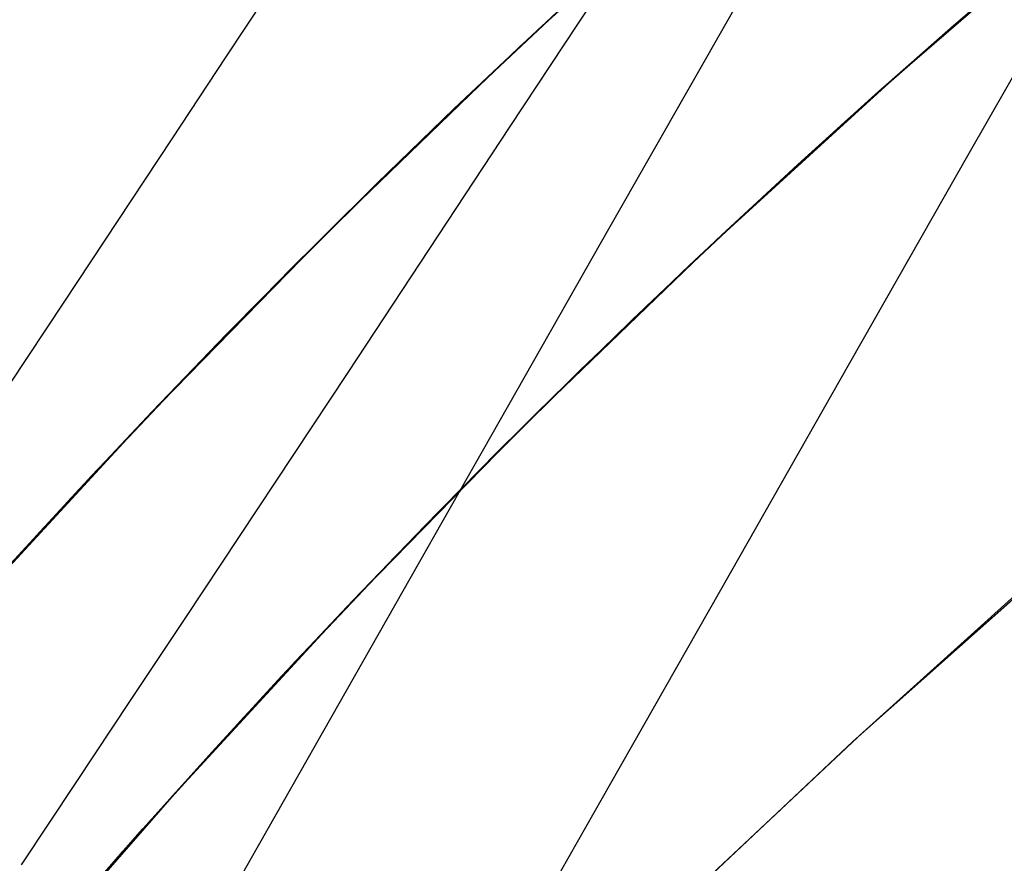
# Model space of a CAD drawing. Header units: metres. Extents: x 209848 to 209928, y 1182430 to 1182563.
# Tile 1010 of 1056: x 209852.159 to 209853.231, y 1182506.189 to 1182507.107. Entities that reach past the tile are written whole.
import ezdxf

# ---------------------------------------------------------------- set-up
doc = ezdxf.new("R2010")
doc.units = ezdxf.units.M
doc.header["$MEASUREMENT"] = 0
doc.linetypes.add('DGN Style 2', pattern=[15.036391, 9.021834, -6.014556])
doc.layers.get('0').update_dxf_attribs({"color": 254})

# ---------------------------------------------------------------- blocks, each defined once
blk = doc.blocks.new('*U2')
at = {"color": 40, "linetype": 'Continuous'}
for p, q in [((1.3585, 8.0163), (1.5702, 8.2097)), ((1.1524, 7.8173), (1.3585, 8.0163)), ((0.9525, 7.6127), (1.1524, 7.8173)), ((0.7592, 7.403), (0.9525, 7.6127))]:
    blk.add_line(p, q, dxfattribs=at)
at = {"color": 3, "linetype": 'Continuous'}
for p, q in [((1.7725, 7.9881), (1.9838, 8.1702)), ((1.5668, 7.8004), (1.7725, 7.9881)), ((1.3669, 7.6075), (1.5668, 7.8004)), ((1.173, 7.4092), (1.3669, 7.6075)), ((0.9853, 7.2058), (1.173, 7.4092)), ((0.8039, 6.9978), (0.9853, 7.2058))]:
    blk.add_line(p, q, dxfattribs=at)
blk = doc.blocks.new('*U3')
at = {"color": 40, "linetype": 'Continuous'}
for p, q in [((1.3782, 8.0349), (1.5472, 8.1895)), ((1.2123, 7.8765), (1.3782, 8.0349)), ((1.0507, 7.7148), (1.2123, 7.8765)), ((0.8923, 7.5492), (1.0507, 7.7148)), ((0.739, 7.3807), (0.8923, 7.5492))]:
    blk.add_line(p, q, dxfattribs=at)
at = {"color": 3, "linetype": 'Continuous'}
for p, q in [((1.7496, 7.9681), (1.9175, 8.1147)), ((1.5853, 7.8178), (1.7496, 7.9681)), ((1.4245, 7.6644), (1.5853, 7.8178)), ((1.2674, 7.5073), (1.4245, 7.6644)), ((1.1142, 7.3473), (1.2674, 7.5073)), ((0.965, 7.1833), (1.1142, 7.3473)), ((0.8195, 7.0169), (0.965, 7.1833))]:
    blk.add_line(p, q, dxfattribs=at)
blk = doc.blocks.new('*U4')
at = {"color": 3, "linetype": 'Continuous'}
for p, q in [((1.7598, 7.9768), (1.9025, 8.1017)), ((1.6196, 7.8495), (1.7598, 7.9768)), ((1.4818, 7.7198), (1.6196, 7.8495)), ((1.3468, 7.5873), (1.4818, 7.7198)), ((1.2143, 7.4523), (1.3468, 7.5873)), ((1.0846, 7.3151), (1.2143, 7.4523)), ((0.9577, 7.1751), (1.0846, 7.3151)), ((0.8338, 7.0329), (0.9577, 7.1751))]:
    blk.add_line(p, q, dxfattribs=at)
at = {"color": 40, "linetype": 'Continuous'}
for p, q in [((1.2716, 7.9339), (1.414, 8.068)), ((1.1327, 7.7974), (1.2716, 7.9339)), ((0.9963, 7.6584), (1.1327, 7.7974)), ((0.8624, 7.5166), (0.9963, 7.6584)), ((0.7315, 7.3722), (0.8624, 7.5166))]:
    blk.add_line(p, q, dxfattribs=at)
blk = doc.blocks.new('*U5')
at = {"color": 40, "linetype": 'Continuous'}
for p, q in [((1.3256, 7.9853), (1.4355, 8.0879)), ((1.2172, 7.8811), (1.3256, 7.9853)), ((1.1104, 7.7753), (1.2172, 7.8811)), ((1.0051, 7.6678), (1.1104, 7.7753)), ((0.9017, 7.559), (1.0051, 7.6678)), ((0.7999, 7.4486), (0.9017, 7.559))]:
    blk.add_line(p, q, dxfattribs=at)
at = {"color": 3, "linetype": 'Continuous'}
for p, q in [((1.7485, 7.9667), (1.8582, 8.0632)), ((1.6402, 7.8686), (1.7485, 7.9667)), ((1.5335, 7.769), (1.6402, 7.8686)), ((1.4282, 7.6678), (1.5335, 7.769)), ((1.3246, 7.5653), (1.4282, 7.6678)), ((1.2226, 7.4612), (1.3246, 7.5653)), ((1.1222, 7.3556), (1.2226, 7.4612)), ((1.0234, 7.2485), (1.1222, 7.3556)), ((0.9264, 7.1401), (1.0234, 7.2485)), ((0.8309, 7.0302), (0.9264, 7.1401))]:
    blk.add_line(p, q, dxfattribs=at)
blk = doc.blocks.new('*U6')
at = {"color": 3, "linetype": 'Continuous'}
for p, q in [((1.772, 7.9876), (1.8582, 8.0632)), ((1.6869, 7.9111), (1.772, 7.9876)), ((1.6026, 7.8337), (1.6869, 7.9111)), ((1.5193, 7.7554), (1.6026, 7.8337)), ((1.437, 7.6762), (1.5193, 7.7554)), ((1.3557, 7.5961), (1.437, 7.6762)), ((1.2754, 7.5151), (1.3557, 7.5961)), ((1.196, 7.4332), (1.2754, 7.5151)), ((1.1176, 7.3504), (1.196, 7.4332)), ((1.0403, 7.2668), (1.1176, 7.3504)), ((0.9639, 7.1823), (1.0403, 7.2668)), ((0.8885, 7.0969), (0.9639, 7.1823))]:
    blk.add_line(p, q, dxfattribs=at)
at = {"color": 40, "linetype": 'Continuous'}
for p, q in [((1.3113, 7.9715), (1.3971, 8.0522)), ((1.2265, 7.8899), (1.3113, 7.9715)), ((1.1427, 7.8073), (1.2265, 7.8899)), ((1.06, 7.7239), (1.1427, 7.8073)), ((0.9782, 7.6395), (1.06, 7.7239)), ((0.8974, 7.5542), (0.9782, 7.6395)), ((0.8177, 7.4679), (0.8974, 7.5542)), ((0.7389, 7.3807), (0.8177, 7.4679))]:
    blk.add_line(p, q, dxfattribs=at)
blk = doc.blocks.new('*U7')
at = {"color": 3, "linetype": 'Continuous'}
for p, q in [((1.7983, 8.0111), (1.8852, 8.0868)), ((1.7125, 7.9347), (1.7983, 8.0111)), ((1.6274, 7.8571), (1.7125, 7.9347)), ((1.5434, 7.7787), (1.6274, 7.8571)), ((1.4602, 7.699), (1.5434, 7.7787)), ((1.3781, 7.6187), (1.4602, 7.699)), ((1.2967, 7.5371), (1.3781, 7.6187)), ((1.2165, 7.4547), (1.2967, 7.5371)), ((1.1369, 7.3711), (1.2165, 7.4547)), ((1.0585, 7.2867), (1.1369, 7.3711)), ((0.9808, 7.2011), (1.0585, 7.2867)), ((0.9043, 7.1147), (0.9808, 7.2011))]:
    blk.add_line(p, q, dxfattribs=at)
at = {"color": 40, "linetype": 'Continuous'}
for p, q in [((1.3361, 7.9955), (1.4226, 8.0763)), ((1.2503, 7.9134), (1.3361, 7.9955)), ((1.1657, 7.8305), (1.2503, 7.9134)), ((1.0818, 7.7464), (1.1657, 7.8305)), ((0.9991, 7.6615), (1.0818, 7.7464)), ((0.9172, 7.5753), (0.9991, 7.6615)), ((0.8363, 7.4883), (0.9172, 7.5753)), ((0.7563, 7.4001), (0.8363, 7.4883))]:
    blk.add_line(p, q, dxfattribs=at)
blk = doc.blocks.new('*U8')
at = {"color": 3, "linetype": 'Continuous'}
for p, q in [((1.8307, 8.0397), (1.9168, 8.114)), ((1.7455, 7.9644), (1.8307, 8.0397)), ((1.6614, 7.8884), (1.7455, 7.9644)), ((1.5782, 7.8114), (1.6614, 7.8884)), ((1.4961, 7.7336), (1.5782, 7.8114)), ((1.4148, 7.6549), (1.4961, 7.7336)), ((1.3346, 7.5754), (1.4148, 7.6549)), ((1.2553, 7.495), (1.3346, 7.5754)), ((1.1771, 7.4138), (1.2553, 7.495)), ((1.0999, 7.3318), (1.1771, 7.4138)), ((1.0236, 7.2488), (1.0999, 7.3318)), ((0.9484, 7.1652), (1.0236, 7.2488)), ((0.8742, 7.0806), (0.9484, 7.1652))]:
    blk.add_line(p, q, dxfattribs=at)
at = {"color": 40, "linetype": 'Continuous'}
for p, q in [((1.372, 8.0292), (1.4577, 8.1086)), ((1.2873, 7.9491), (1.372, 8.0292)), ((1.2036, 7.868), (1.2873, 7.9491)), ((1.121, 7.786), (1.2036, 7.868)), ((1.0393, 7.7032), (1.121, 7.786)), ((0.9586, 7.6194), (1.0393, 7.7032)), ((0.8791, 7.5349), (0.9586, 7.6194)), ((0.8004, 7.4494), (0.8791, 7.5349))]:
    blk.add_line(p, q, dxfattribs=at)
blk = doc.blocks.new('*U9')
at = {"color": 3, "linetype": 'Continuous'}
for p, q in [((1.407, 8.0186), (1.4655, 8.1077)), ((1.3483, 7.9295), (1.407, 8.0186)), ((1.2896, 7.8403), (1.3483, 7.9295)), ((1.2308, 7.7511), (1.2896, 7.8403)), ((1.1719, 7.6619), (1.2308, 7.7511)), ((1.1129, 7.5727), (1.1719, 7.6619)), ((1.0537, 7.4834), (1.1129, 7.5727)), ((0.9945, 7.3941), (1.0537, 7.4834)), ((0.9352, 7.3048), (0.9945, 7.3941)), ((0.8758, 7.2155), (0.9352, 7.3048)), ((0.8163, 7.1261), (0.8758, 7.2155))]:
    blk.add_line(p, q, dxfattribs=at)
at = {"color": 40, "linetype": 'Continuous'}
for p, q in [((1.0392, 8.0054), (1.0978, 8.0945)), ((0.9805, 7.9164), (1.0392, 8.0054)), ((0.9216, 7.8274), (0.9805, 7.9164)), ((0.8627, 7.7383), (0.9216, 7.8274)), ((0.8037, 7.6492), (0.8627, 7.7383))]:
    blk.add_line(p, q, dxfattribs=at)
blk = doc.blocks.new('ATTEMP')
at = {"color": 5, "linetype": 'Continuous', "flags": 128}
for points in [[(-8.4876, 5.2758), (-8.3572, 5.5103), (-8.2267, 5.7441), (-8.0963, 5.9772), (-7.9659, 6.2097), (-7.8354, 6.4415), (-7.7051, 6.6727), (-7.5747, 6.9034), (-7.4445, 7.1335), (-7.3143, 7.3631), (-7.1841, 7.5922), (-7.0541, 7.8208), (-6.9241, 8.049), (-6.7942, 8.2768), (-6.6644, 8.5042), (-6.5346, 8.7312), (-6.405, 8.9579), (-6.2754, 9.1842), (-6.1459, 9.4102), (-6.0165, 9.6359)], [(-8.6019, 5.0524), (-8.45, 5.2952), (-8.2911, 5.534), (-8.1251, 5.7684), (-7.9523, 5.9983), (-7.7728, 6.2234), (-7.5866, 6.4435), (-7.3941, 6.6585), (-7.1952, 6.868), (-6.9902, 7.072), (-6.7793, 7.2701), (-6.5731, 7.4559), (-6.369, 7.6386), (-6.165, 7.8202), (-5.9612, 8.0009)], [(-8.6067, 5.0445), (-8.4553, 5.287), (-8.2969, 5.5255), (-8.1315, 5.7596), (-7.9592, 5.9893), (-7.7803, 6.2143), (-7.5947, 6.4342), (-7.4028, 6.649), (-7.2045, 6.8585), (-7.0002, 7.0623), (-6.7899, 7.2604), (-6.5737, 7.4525), (-6.352, 7.6385), (-6.1248, 7.8181), (-5.8924, 7.9912)], [(-8.6033, 5.0501), (-8.4515, 5.2929), (-8.2927, 5.5315), (-8.1269, 5.7659), (-7.9543, 5.9957), (-7.7749, 6.2208), (-7.589, 6.4409), (-7.3966, 6.6558), (-7.1979, 6.8653), (-6.9931, 7.0692), (-6.7823, 7.2673), (-6.5657, 7.4594), (-6.3435, 7.6454), (-6.1158, 7.825), (-5.8829, 7.9981)], [(-8.6041, 5.0489), (-8.4524, 5.2916), (-8.2936, 5.5302), (-8.1279, 5.7645), (-7.9554, 5.9943), (-7.7761, 6.2193), (-7.5902, 6.4394), (-7.398, 6.6543), (-7.1994, 6.8638), (-6.9947, 7.0677), (-6.784, 7.2658), (-6.5675, 7.4579), (-6.3454, 7.6439), (-6.1178, 7.8235), (-5.885, 7.9965)], [(-8.6051, 5.0471), (-8.4536, 5.2897), (-8.2949, 5.5283), (-8.1293, 5.7626), (-7.9569, 5.9923), (-7.7778, 6.2173), (-7.592, 6.4373), (-7.3999, 6.6522), (-7.2014, 6.8617), (-6.9969, 7.0655), (-6.7863, 7.2636), (-6.57, 7.4558), (-6.348, 7.6417), (-6.1206, 7.8213), (-5.888, 7.9944)], [(-8.6067, 5.0445), (-8.4553, 5.287), (-8.2969, 5.5255), (-8.1315, 5.7596), (-7.9592, 5.9893), (-7.7803, 6.2143), (-7.5947, 6.4342), (-7.4028, 6.649), (-7.2045, 6.8585), (-7.0002, 7.0623), (-6.7899, 7.2604), (-6.5737, 7.4525), (-6.352, 7.6385), (-6.1248, 7.8181), (-5.8924, 7.9912)], [(-8.6067, 5.0445), (-8.4553, 5.287), (-8.2969, 5.5255), (-8.1315, 5.7596), (-7.9592, 5.9893), (-7.7803, 6.2143), (-7.5947, 6.4342), (-7.4028, 6.649), (-7.2045, 6.8585), (-7.0002, 7.0623), (-6.7899, 7.2604), (-6.5737, 7.4525), (-6.352, 7.6385), (-6.1248, 7.8181), (-5.8924, 7.9912)]]:
    blk.add_lwpolyline(points, dxfattribs=at)
at = {"color": 1, "linetype": 'DGN Style 2', "flags": 128}
blk.add_lwpolyline([(-9.7362, 0.0008), (-9.7322, 0.2629), (-9.7205, 0.5268), (-9.7009, 0.7915), (-9.6735, 1.0566), (-9.6382, 1.322), (-9.5952, 1.5872), (-9.5444, 1.852), (-9.4859, 2.1162), (-9.4196, 2.3794), (-9.3456, 2.6414), (-9.264, 2.902), (-9.1747, 3.1608), (-9.0779, 3.4176), (-8.9736, 3.6721), (-8.8619, 3.9241), (-8.7428, 4.1734), (-8.6164, 4.4197), (-8.4855, 4.6597), (-8.3555, 4.8953), (-8.2253, 5.1302), (-8.0951, 5.3643), (-7.9648, 5.5978), (-7.8346, 5.8306), (-7.7043, 6.0627), (-7.574, 6.2943), (-7.4438, 6.5253), (-7.3136, 6.7557), (-7.1835, 6.9856), (-7.0534, 7.215), (-6.9233, 7.4439), (-6.7934, 7.6724), (-6.6635, 7.9005), (-6.5336, 8.1281), (-6.4039, 8.3554), (-6.2742, 8.5823), (-6.1446, 8.8089), (-6.0151, 9.0351), (-5.8857, 9.261), (-5.7563, 9.4866), (-5.627, 9.712), (-5.4978, 9.937), (-5.3687, 10.1619), (-5.2397, 10.3864), (-5.1107, 10.6108), (-4.9818, 10.8349), (-4.853, 11.0588), (-4.7242, 11.2826), (-4.5955, 11.5061), (-4.4669, 11.7295), (-4.3384, 11.9527), (-4.2099, 12.1757), (-4.0815, 12.3986), (-3.9531, 12.6214), (-3.8248, 12.844), (-3.6965, 13.0664), (-3.5683, 13.2888), (-3.4402, 13.511), (-3.3121, 13.7332), (-3.184, 13.9552), (-3.056, 14.1771), (-2.9281, 14.399), (-2.8001, 14.6207), (-2.6722, 14.8423), (-2.5444, 15.0639), (-2.4166, 15.2854), (-2.2888, 15.5068), (-2.1611, 15.7282), (-2.0334, 15.9495), (-1.9057, 16.1707), (-1.7781, 16.3918), (-1.6505, 16.6129), (-1.5229, 16.834), (-1.3953, 17.055), (-1.2678, 17.2759), (-1.1403, 17.4968), (-1.0128, 17.7177), (-0.8854, 17.9385), (-0.7579, 18.1592), (-0.6305, 18.38), (-0.5031, 18.6007), (-0.3757, 18.8213), (-0.2484, 19.0419), (-0.121, 19.2625), (0.0063, 19.4831), (0.1336, 19.7036), (0.2609, 19.9241), (0.3882, 20.1446), (0.5155, 20.3651), (0.6427, 20.5855), (0.77, 20.8059), (0.8972, 21.0263), (1.0245, 21.2466), (1.1517, 21.467), (1.2789, 21.6873), (1.4061, 21.9076), (1.5332, 22.1279), (1.6604, 22.3482), (1.7876, 22.5685), (1.9147, 22.7887), (2.0419, 23.009), (2.169, 23.2292), (2.2962, 23.4494), (2.4233, 23.6696), (2.5504, 23.8898), (2.6775, 24.1099), (2.8046, 24.3301), (2.9317, 24.5503), (3.0588, 24.7704), (3.1859, 24.9905), (3.313, 25.2107), (3.4401, 25.4308), (3.5672, 25.6509), (3.6943, 25.871), (3.8213, 26.0911), (3.9484, 26.3112), (4.0755, 26.5313), (4.2025, 26.7514), (4.3296, 26.9714), (4.4567, 27.1915), (4.5837, 27.4116), (4.7108, 27.6316), (4.8378, 27.8517), (4.9649, 28.0717), (5.0919, 28.2918), (5.2189, 28.5118), (5.346, 28.7318), (5.473, 28.9519), (5.6, 29.1719), (5.7271, 29.3919), (5.8541, 29.6119), (5.9811, 29.832), (6.1082, 30.052), (6.2352, 30.272), (6.3622, 30.492), (6.4892, 30.712), (6.6162, 30.932), (6.7433, 31.152), (6.8703, 31.372), (6.9973, 31.592), (7.1243, 31.812), (7.2513, 32.032), (7.3783, 32.252), (7.5054, 32.472), (7.6324, 32.692), (7.7594, 32.912), (7.8864, 33.132), (8.0134, 33.3519), (8.1404, 33.5719), (8.2674, 33.7919), (8.3944, 34.0119), (8.5214, 34.2319), (8.6484, 34.4519), (8.7754, 34.6718), (8.9024, 34.8918), (9.0294, 35.1118), (9.1564, 35.3318), (9.2834, 35.5517), (9.4104, 35.7717), (9.5374, 35.9917), (9.6644, 36.2117), (9.7914, 36.4316), (9.9184, 36.6516), (10.0454, 36.8716), (10.1724, 37.0915), (10.2994, 37.3115), (10.4264, 37.5315), (10.5534, 37.7514), (10.6804, 37.9714), (10.8074, 38.1914), (10.9344, 38.4113), (11.0614, 38.6313), (11.1884, 38.8513), (11.3154, 39.0712), (11.4424, 39.2912), (11.5694, 39.5112), (11.6964, 39.7311), (11.8234, 39.9511), (11.9504, 40.1711), (12.0774, 40.391), (12.2044, 40.611), (12.3314, 40.8309), (12.4584, 41.0509), (12.5854, 41.2709), (12.7124, 41.4908), (12.8394, 41.7108), (12.9664, 41.9308), (13.0934, 42.1507), (13.2204, 42.3707), (13.3474, 42.5906), (13.4743, 42.8106), (13.6013, 43.0306), (13.7283, 43.2505), (13.8553, 43.4705), (13.9823, 43.6904), (14.1093, 43.9104), (14.2363, 44.1304), (14.3633, 44.3503), (14.4903, 44.5703), (14.6173, 44.7902), (14.7443, 45.0102), (14.8713, 45.2302), (14.9983, 45.4501), (15.1253, 45.6701), (15.2523, 45.89), (15.3793, 46.11), (15.5062, 46.3299), (15.6332, 46.5499), (15.7602, 46.7699), (15.8872, 46.9898), (16.0142, 47.2098), (16.1412, 47.4297), (16.2682, 47.6497), (16.3952, 47.8697), (16.5222, 48.0896), (16.6492, 48.3096), (16.7762, 48.5295), (16.9032, 48.7495), (17.0302, 48.9694), (17.1572, 49.1894), (17.2841, 49.4094), (17.4111, 49.6293), (17.5381, 49.8493), (17.6651, 50.0692), (17.7921, 50.2892), (17.9191, 50.5091), (18.0461, 50.7291), (18.1731, 50.9491), (18.3001, 51.169), (18.4271, 51.389), (18.5541, 51.6089), (18.6811, 51.8289), (18.8081, 52.0489), (18.935, 52.2688), (19.062, 52.4888), (19.189, 52.7087), (19.316, 52.9287), (19.443, 53.1486), (19.57, 53.3686), (19.697, 53.5886), (19.824, 53.8085), (19.951, 54.0285), (20.078, 54.2484), (20.205, 54.4684), (20.332, 54.6883), (20.459, 54.9083), (20.586, 55.1283), (20.7129, 55.3482), (20.8399, 55.5682), (20.9669, 55.7881), (21.0939, 56.0081), (21.2209, 56.228), (21.3479, 56.448), (21.4749, 56.668), (21.6019, 56.8879), (21.7289, 57.1079), (21.8559, 57.3278), (21.9829, 57.5478), (22.1099, 57.7677), (22.2369, 57.9877), (22.3638, 58.2077), (22.4908, 58.4276), (22.6178, 58.6476), (22.7448, 58.8675), (22.8718, 59.0875), (22.9988, 59.3074), (23.1258, 59.5274), (23.2528, 59.7474), (23.3798, 59.9673), (23.5068, 60.1873), (23.6338, 60.4072), (23.7608, 60.6272), (23.8878, 60.8471), (24.0147, 61.0671), (24.1417, 61.2871), (24.2687, 61.507), (24.3957, 61.727), (24.5227, 61.9469), (24.6497, 62.1669), (24.7767, 62.3868), (24.9037, 62.6068), (25.0307, 62.8268), (25.1577, 63.0467), (25.2847, 63.2667), (25.4117, 63.4866), (25.5387, 63.7066), (25.6656, 63.9265), (25.7926, 64.1465), (25.8582, 64.2601)], dxfattribs=at)
at = {"color": 3, "linetype": 'Continuous'}
for name in ['*U9', '*U8', '*U7', '*U6', '*U5', '*U4', '*U3', '*U2']:
    blk.add_blockref(name, (-8.5112, 0), dxfattribs=at)

msp = doc.modelspace()

# ---------------------------------------------------------------- block references
at = {"color": 1, "linetype": 'DGN Style 2'}
msp.add_blockref('ATTEMP', (209859.8559, 1182499.0611), dxfattribs=at)

doc.saveas('drawing.dxf')
